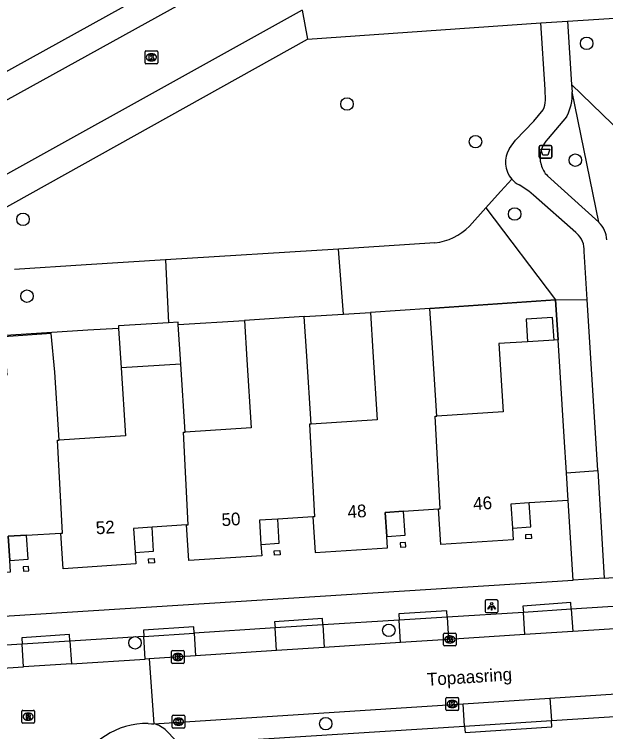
# Model space of a CAD drawing. Extents: x 159628 to 160723, y 388176 to 389416.
# Drawn here: x 160258.4 to 160304.8, y 388408.6 to 388464.9 of the extents above; entities that cross this region are included whole.
import ezdxf

# ---------------------------------------------------------------- set-up
doc = ezdxf.new("R2010")
doc.units = 0
for name, color, linetype in [('IMGEO_Afvalbak', 7, 'Continuous'), ('IMGEO_Boom', 7, 'Continuous'), ('IMGEO_Groenvoorziening', 7, 'Continuous'), ('IMGEO_Hek', 7, 'Continuous'), ('IMGEO_Kolk', 7, 'Continuous'), ('IMGEO_Lichtpunt', 7, 'Continuous'), ('IMGEO_Openbare_ruimte_label', 7, 'Continuous'), ('IMGEO_Pand', 7, 'Continuous'), ('IMGEO_Pand_nummerreeks', 7, 'Continuous'), ('IMGEO_Pand_overbouw', 7, 'Continuous'), ('IMGEO_Parkeervlak_open', 7, 'Continuous'), ('IMGEO_Rijbaan_lokaal_open', 7, 'Continuous'), ('IMGEO_Rioolput', 7, 'Continuous'), ('IMGEO_Voetpad_open', 7, 'Continuous')]:
    doc.layers.add(name, color=color, linetype=linetype)

msp = doc.modelspace()

# ---------------------------------------------------------------- linework, layer by layer
at = {"layer": 'IMGEO_Afvalbak'}
for p, q in [((160299.59, 388453.73), (160299.59, 388454.53)), ((160299.59, 388454.53), (160299.59, 388453.73)), ((160299.69, 388454.63), (160300.48, 388454.63)), ((160300.48, 388454.63), (160299.69, 388454.63)), ((160300.58, 388454.53), (160300.58, 388453.73)), ((160300.58, 388453.73), (160300.58, 388454.53)), ((160300.48, 388453.63), (160299.69, 388453.63)), ((160299.69, 388453.63), (160300.48, 388453.63))]:
    msp.add_line(p, q, dxfattribs=at)
msp.add_lwpolyline([(160299.733, 388454.344), (160300.437, 388454.344), (160300.288, 388453.874), (160299.882, 388453.874), (160299.733, 388454.344)], dxfattribs=at)
for centre, start, end in [((160299.69, 388454.53), 90, 180), ((160299.69, 388454.53), 90, 180), ((160300.48, 388454.53), 0, 90), ((160300.48, 388454.53), 360, 90), ((160299.69, 388453.73), 180, 270), ((160299.69, 388453.73), 180, 270), ((160300.48, 388453.73), 270, 0), ((160300.48, 388453.73), 270, 0)]:
    msp.add_arc(centre, 0.1, start, end, dxfattribs=at)
at = {"layer": 'IMGEO_Boom'}
for centre in [(160303.324, 388462.643), (160284.514, 388457.882), (160294.594, 388454.927), (160302.434, 388453.472), (160297.675, 388449.25), (160259.077, 388448.835), (160259.388, 388442.804), (160287.793, 388416.576), (160267.87, 388415.589), (160282.842, 388409.245)]:
    msp.add_circle(centre, 0.489, dxfattribs=at)
at = {"layer": 'IMGEO_Groenvoorziening'}
for points in [[(160306.95, 388454.761), (160302.137, 388459.424)], [(160304.289, 388448.608), (160302.176, 388458.835)], [(160297.447, 388451.979), (160296.589, 388451.033), (160296.331, 388450.766), (160295.419, 388449.747)], [(160295.419, 388449.747), (160294.122, 388448.297)], [(160295.419, 388449.747), (160300.887, 388442.514)], [(160291.412, 388446.983), (160283.835, 388446.504)], [(160283.835, 388446.504), (160270.271, 388445.647)], [(160284.244, 388441.393), (160283.835, 388446.504)], [(160270.271, 388445.647), (160264.046, 388445.253), (160258.395, 388444.896)], [(160270.271, 388445.647), (160270.493, 388440.714)], [(160300.887, 388442.514), (160291.019, 388441.823)], [(160300.887, 388442.514), (160303.367, 388442.535)], [(160301.09, 388439.38), (160300.887, 388442.514)], [(160284.244, 388441.393), (160286.353, 388441.527)], [(160281.157, 388441.196), (160284.244, 388441.393)], [(160271.264, 388440.569), (160276.461, 388440.897)], [(160266.578, 388440.273), (160264.174, 388440.121), (160243.561, 388438.793), (160241.66, 388438.67)], [(160301.729, 388428.944), (160304.193, 388429.106)], [(160302.262, 388420.517), (160301.862, 388426.76)]]:
    msp.add_lwpolyline(points, dxfattribs=at)
msp.add_arc((160290.843, 388451.608), 4.66, 277.0144, 314.7204, dxfattribs=at)
at = {"layer": 'IMGEO_Hek'}
msp.add_lwpolyline([(160291.019, 388441.823), (160300.887, 388442.514), (160301.09, 388439.38)], dxfattribs=at)
at = {"layer": 'IMGEO_Kolk'}
for p, q in [((160268.653, 388461.121), (160268.653, 388461.973)), ((160268.728, 388462.047), (160269.58, 388462.047)), ((160269.141, 388461.827), (160269.166, 388461.827)), ((160269.654, 388461.973), (160269.654, 388461.121)), ((160269.164, 388461.267), (160269.139, 388461.267)), ((160269.58, 388461.047), (160268.728, 388461.047)), ((160292.087, 388415.432), (160292.087, 388416.284)), ((160292.162, 388416.358), (160293.014, 388416.358)), ((160293.088, 388416.284), (160293.088, 388415.432)), ((160292.575, 388416.138), (160292.6, 388416.138)), ((160293.014, 388415.358), (160292.162, 388415.358)), ((160292.598, 388415.578), (160292.573, 388415.578)), ((160270.728, 388414.055), (160270.728, 388414.907)), ((160270.803, 388414.981), (160271.655, 388414.981)), ((160271.216, 388414.761), (160271.241, 388414.761)), ((160271.729, 388414.907), (160271.729, 388414.055)), ((160271.655, 388413.981), (160270.803, 388413.981)), ((160271.239, 388414.201), (160271.214, 388414.201)), ((160292.272, 388410.366), (160292.272, 388411.218)), ((160292.347, 388411.292), (160293.199, 388411.292)), ((160293.273, 388411.218), (160293.273, 388410.366)), ((160292.76, 388411.072), (160292.785, 388411.072)), ((160293.199, 388410.292), (160292.347, 388410.292)), ((160292.783, 388410.512), (160292.758, 388410.512)), ((160270.784, 388408.98), (160270.784, 388409.832)), ((160270.859, 388409.906), (160271.711, 388409.906)), ((160271.272, 388409.686), (160271.297, 388409.686)), ((160271.785, 388409.832), (160271.785, 388408.98)), ((160271.711, 388408.906), (160270.859, 388408.906)), ((160271.295, 388409.126), (160271.27, 388409.126))]:
    msp.add_line(p, q, dxfattribs=at)
for points in [[(160268.653, 388461.121), (160268.653, 388461.973)], [(160268.728, 388462.047), (160269.58, 388462.047)], [(160269.654, 388461.973), (160269.654, 388461.121)], [(160268.974, 388461.747), (160269.097, 388461.747), (160269.097, 388461.596), (160269.227, 388461.747), (160269.391, 388461.747), (160269.245, 388461.596), (160269.398, 388461.347), (160269.246, 388461.347), (160269.161, 388461.511), (160269.097, 388461.444), (160269.097, 388461.347), (160268.974, 388461.347), (160268.974, 388461.747)], [(160269.58, 388461.047), (160268.728, 388461.047)], [(160292.087, 388415.432), (160292.087, 388416.284)], [(160292.162, 388416.358), (160293.014, 388416.358)], [(160293.088, 388416.284), (160293.088, 388415.432)], [(160292.408, 388416.058), (160292.531, 388416.058), (160292.531, 388415.907), (160292.661, 388416.058), (160292.825, 388416.058), (160292.679, 388415.907), (160292.832, 388415.658), (160292.68, 388415.658), (160292.595, 388415.822), (160292.531, 388415.755), (160292.531, 388415.658), (160292.408, 388415.658), (160292.408, 388416.058)], [(160293.014, 388415.358), (160292.162, 388415.358)], [(160270.728, 388414.055), (160270.728, 388414.907)], [(160270.803, 388414.981), (160271.655, 388414.981)], [(160271.049, 388414.681), (160271.172, 388414.681), (160271.172, 388414.53), (160271.302, 388414.681), (160271.466, 388414.681), (160271.32, 388414.53), (160271.473, 388414.281), (160271.321, 388414.281), (160271.236, 388414.445), (160271.172, 388414.378), (160271.172, 388414.281), (160271.049, 388414.281), (160271.049, 388414.681)], [(160271.729, 388414.907), (160271.729, 388414.055)], [(160271.655, 388413.981), (160270.803, 388413.981)], [(160292.272, 388410.366), (160292.272, 388411.218)], [(160292.347, 388411.292), (160293.199, 388411.292)], [(160293.273, 388411.218), (160293.273, 388410.366)], [(160292.593, 388410.992), (160292.716, 388410.992), (160292.716, 388410.841), (160292.846, 388410.992), (160293.01, 388410.992), (160292.864, 388410.841), (160293.017, 388410.592), (160292.865, 388410.592), (160292.78, 388410.756), (160292.716, 388410.689), (160292.716, 388410.592), (160292.593, 388410.592), (160292.593, 388410.992)], [(160293.199, 388410.292), (160292.347, 388410.292)], [(160270.784, 388408.98), (160270.784, 388409.832)], [(160270.859, 388409.906), (160271.711, 388409.906)], [(160271.105, 388409.606), (160271.228, 388409.606), (160271.228, 388409.455), (160271.358, 388409.606), (160271.522, 388409.606), (160271.376, 388409.455), (160271.529, 388409.206), (160271.377, 388409.206), (160271.292, 388409.37), (160271.228, 388409.303), (160271.228, 388409.206), (160271.105, 388409.206), (160271.105, 388409.606)], [(160271.785, 388409.832), (160271.785, 388408.98)], [(160271.711, 388408.906), (160270.859, 388408.906)]]:
    msp.add_lwpolyline(points, dxfattribs=at)
for centre, start, end in [((160268.73, 388461.971), 91.552, 178.448), ((160268.73, 388461.971), 91.552, 178.448), ((160269.578, 388461.971), 1.552, 88.448), ((160269.578, 388461.971), 1.552, 88.448), ((160268.73, 388461.123), 181.552, 268.448), ((160268.73, 388461.123), 181.552, 268.448), ((160269.578, 388461.123), 271.552, 358.448), ((160269.578, 388461.123), 271.552, 358.448), ((160292.164, 388416.282), 91.552, 178.448), ((160292.164, 388416.282), 91.552, 178.448), ((160293.012, 388416.282), 1.552, 88.448), ((160293.012, 388416.282), 1.552, 88.448), ((160292.164, 388415.434), 181.552, 268.448), ((160292.164, 388415.434), 181.552, 268.448), ((160293.012, 388415.434), 271.552, 358.448), ((160293.012, 388415.434), 271.552, 358.448), ((160270.805, 388414.905), 91.552, 178.448), ((160270.805, 388414.905), 91.552, 178.448), ((160271.653, 388414.905), 1.552, 88.448), ((160271.653, 388414.905), 1.552, 88.448), ((160270.805, 388414.057), 181.552, 268.448), ((160270.805, 388414.057), 181.552, 268.448), ((160271.653, 388414.057), 271.552, 358.448), ((160271.653, 388414.057), 271.552, 358.448), ((160292.349, 388411.216), 91.552, 178.448), ((160292.349, 388411.216), 91.552, 178.448), ((160293.197, 388411.216), 1.552, 88.448), ((160293.197, 388411.216), 1.552, 88.448), ((160292.349, 388410.368), 181.552, 268.448), ((160292.349, 388410.368), 181.552, 268.448), ((160293.197, 388410.368), 271.552, 358.448), ((160293.197, 388410.368), 271.552, 358.448), ((160270.861, 388409.83), 91.552, 178.448), ((160270.861, 388409.83), 91.552, 178.448), ((160271.709, 388409.83), 1.552, 88.448), ((160271.709, 388409.83), 1.552, 88.448), ((160270.861, 388408.982), 181.552, 268.448), ((160270.861, 388408.982), 181.552, 268.448), ((160271.709, 388408.982), 271.552, 358.448), ((160271.709, 388408.982), 271.552, 358.448)]:
    msp.add_arc(centre, 0.0765, start, end, dxfattribs=at)
for centre, major_axis, ratio, start_param, end_param in [((160269.14, 388461.547), (-0.387, 0.002), 0.722429, 4.712389, 7.853982), ((160269.165, 388461.547), (-0.39, 0.002), 0.717154, 1.570796, 4.712389), ((160292.574, 388415.858), (-0.387, 0.002), 0.722429, 4.712389, 7.853982), ((160292.599, 388415.858), (-0.39, 0.002), 0.717154, 1.570796, 4.712389), ((160271.215, 388414.481), (-0.387, 0.002), 0.722429, 4.712389, 7.853982), ((160271.24, 388414.481), (-0.39, 0.002), 0.717154, 1.570796, 4.712389), ((160292.759, 388410.792), (-0.387, 0.002), 0.722429, 4.712389, 7.853982), ((160292.784, 388410.792), (-0.39, 0.002), 0.717154, 1.570796, 4.712389), ((160271.271, 388409.406), (-0.387, 0.002), 0.722429, 4.712389, 7.853982), ((160271.296, 388409.406), (-0.39, 0.002), 0.717154, 1.570796, 4.712389)]:
    msp.add_ellipse(centre, major_axis=major_axis, ratio=ratio, start_param=start_param, end_param=end_param, dxfattribs=at)
at = {"layer": 'IMGEO_Lichtpunt'}
for p, q in [((160295.368, 388418.866), (160295.368, 388418.059)), ((160295.368, 388418.866), (160295.368, 388418.059)), ((160296.27, 388418.961), (160295.462, 388418.961)), ((160296.27, 388418.961), (160295.462, 388418.961)), ((160296.364, 388418.059), (160296.364, 388418.866)), ((160296.364, 388418.059), (160296.364, 388418.866)), ((160295.462, 388417.965), (160296.27, 388417.965)), ((160295.462, 388417.965), (160296.27, 388417.965))]:
    msp.add_line(p, q, dxfattribs=at)
for points in [[(160295.742, 388418.53), (160295.781, 388418.502), (160295.593, 388418.24), (160295.555, 388418.267), (160295.742, 388418.53)], [(160295.844, 388418.482), (160295.891, 388418.482), (160295.891, 388418.16), (160295.844, 388418.16), (160295.844, 388418.482)], [(160295.954, 388418.502), (160295.992, 388418.529), (160296.179, 388418.267), (160296.14, 388418.239), (160295.954, 388418.502)]]:
    msp.add_lwpolyline(points, dxfattribs=at)
msp.add_circle((160295.867, 388418.664), 0.0994, dxfattribs=at)
for centre, start, end in [((160295.462, 388418.866), 90, 180), ((160295.462, 388418.866), 90, 180), ((160296.27, 388418.866), 0, 90), ((160296.27, 388418.866), 0, 90), ((160295.462, 388418.059), 180, 270), ((160295.462, 388418.059), 180, 270), ((160296.27, 388418.059), 270, 0), ((160296.27, 388418.059), 270, 360)]:
    msp.add_arc(centre, 0.0946, start, end, dxfattribs=at)
at = {"layer": 'IMGEO_Pand'}
for points in [[(160286.353, 388441.527), (160286.55, 388438.43), (160286.89, 388433.094), (160281.694, 388432.763)], [(160291.019, 388441.823), (160286.353, 388441.527)], [(160291.569, 388433.39), (160291.22, 388438.74), (160291.019, 388441.823)], [(160281.157, 388441.196), (160276.461, 388440.897)], [(160281.694, 388432.763), (160281.354, 388438.099), (160281.157, 388441.196)], [(160300.763, 388439.359), (160300.655, 388441.126), (160298.57, 388440.991), (160298.684, 388439.225)], [(160270.493, 388440.714), (160266.566, 388440.464), (160266.578, 388440.273)], [(160271.264, 388440.569), (160271.252, 388440.762), (160270.493, 388440.714)], [(160271.462, 388437.469), (160271.264, 388440.569)], [(160276.461, 388440.897), (160276.658, 388437.8), (160276.998, 388432.464), (160271.802, 388432.134)], [(160261.92, 388431.504), (160261.58, 388436.84), (160261.291, 388439.87), (160257.582, 388439.602), (160257.798, 388436.613), (160256.91, 388436.56), (160257.28, 388431.22), (160252.08, 388430.86)], [(160266.578, 388440.273), (160266.776, 388437.171)], [(160300.763, 388439.359), (160298.684, 388439.225)], [(160301.09, 388439.38), (160300.763, 388439.359)], [(160301.729, 388428.944), (160301.557, 388431.751), (160301.09, 388439.38)], [(160298.684, 388439.225), (160296.43, 388439.08), (160296.779, 388433.73), (160291.569, 388433.39)], [(160266.776, 388437.171), (160267.116, 388431.835), (160261.92, 388431.504)], [(160271.462, 388437.469), (160266.776, 388437.171)], [(160271.802, 388432.134), (160271.462, 388437.469)], [(160291.703, 388426.101), (160291.833, 388426.109), (160291.439, 388433.382), (160291.569, 388433.39)], [(160281.694, 388432.763), (160281.564, 388432.755), (160281.954, 388425.483), (160281.824, 388425.475)], [(160271.919, 388424.844), (160272.049, 388424.852), (160271.672, 388432.126), (160271.802, 388432.134)], [(160262.057, 388424.204), (160262.187, 388424.212), (160261.79, 388431.496), (160261.92, 388431.504)], [(160301.862, 388426.76), (160301.729, 388428.944)], [(160301.862, 388426.76), (160298.819, 388426.573), (160297.38, 388426.476), (160297.502, 388424.597), (160297.561, 388423.686), (160291.88, 388423.31), (160291.703, 388426.101)], [(160281.824, 388425.475), (160282.001, 388422.684), (160287.694, 388423.045), (160287.637, 388423.943), (160287.516, 388425.829), (160288.952, 388425.927), (160291.703, 388426.101)], [(160281.824, 388425.475), (160279.069, 388425.304), (160277.633, 388425.208), (160277.754, 388423.314), (160277.812, 388422.417), (160272.1, 388422.05), (160271.919, 388424.844)], [(160271.919, 388424.844), (160269.207, 388424.674), (160267.753, 388424.578), (160267.875, 388422.683), (160267.933, 388421.785), (160262.24, 388421.41), (160262.057, 388424.204)], [(160252.186, 388423.574), (160252.37, 388420.78), (160258.091, 388421.156), (160258.033, 388422.063), (160257.911, 388423.951), (160259.346, 388424.044), (160262.057, 388424.204)], [(160298.97, 388424.113), (160298.99, 388423.78), (160298.56, 388423.752), (160298.538, 388424.085), (160298.97, 388424.113)], [(160289.108, 388423.46), (160288.678, 388423.432), (160288.699, 388423.109), (160289.129, 388423.136), (160289.108, 388423.46)], [(160279.229, 388422.832), (160279.25, 388422.51), (160278.819, 388422.482), (160278.797, 388422.804), (160279.229, 388422.832)], [(160269.369, 388422.201), (160269.39, 388421.88), (160268.959, 388421.852), (160268.937, 388422.173), (160269.369, 388422.201)], [(160259.508, 388421.581), (160259.079, 388421.553), (160259.101, 388421.222), (160259.53, 388421.25), (160259.508, 388421.581)]]:
    msp.add_lwpolyline(points, dxfattribs=at)
at = {"layer": 'IMGEO_Pand_overbouw'}
for points in [[(160298.819, 388426.573), (160297.38, 388426.476), (160297.502, 388424.597), (160298.934, 388424.69)], [(160288.952, 388425.927), (160287.516, 388425.829), (160287.637, 388423.943), (160289.072, 388424.037)], [(160279.069, 388425.304), (160277.633, 388425.208), (160277.754, 388423.314), (160279.192, 388423.408)], [(160269.207, 388424.674), (160267.753, 388424.578), (160267.875, 388422.683), (160269.331, 388422.778)], [(160259.346, 388424.044), (160257.911, 388423.951), (160258.033, 388422.063), (160259.47, 388422.157)]]:
    msp.add_lwpolyline(points, close=True, dxfattribs=at)
at = {"layer": 'IMGEO_Parkeervlak_open'}
for points in [[(160298.471, 388416.239), (160298.359, 388417.984)], [(160302.119, 388418.226), (160302.231, 388416.481)], [(160288.721, 388415.612), (160288.607, 388417.377)], [(160292.371, 388417.611), (160292.484, 388415.854)], [(160278.975, 388414.984), (160278.861, 388416.762)], [(160282.615, 388417.004), (160282.729, 388415.226)], [(160272.512, 388416.354), (160272.626, 388414.576)], [(160262.754, 388415.73), (160262.869, 388413.948)], [(160268.676, 388414.321), (160268.565, 388416.1)], [(160259.126, 388413.707), (160259.011, 388415.491)], [(160300.438, 388411.258), (160300.553, 388409.489)], [(160293.745, 388409.062), (160293.631, 388410.814)]]:
    msp.add_lwpolyline(points, dxfattribs=at)
at = {"layer": 'IMGEO_Rijbaan_lokaal_open'}
for points in [[(160302.93, 388471.729), (160279.625, 388470.268), (160246.88, 388452.157)], [(160280.981, 388465.243), (160249.362, 388447.687)], [(160317.448, 388417.46), (160302.231, 388416.481)], [(160298.471, 388416.239), (160292.484, 388415.854)], [(160302.231, 388416.481), (160298.471, 388416.239)], [(160288.721, 388415.612), (160282.729, 388415.226)], [(160292.484, 388415.854), (160288.721, 388415.612)], [(160282.729, 388415.226), (160278.975, 388414.984)], [(160272.626, 388414.576), (160268.981, 388414.341)], [(160278.975, 388414.984), (160272.626, 388414.576)], [(160262.869, 388413.948), (160259.126, 388413.707)], [(160262.869, 388413.948), (160268.676, 388414.321)], [(160268.981, 388414.341), (160268.676, 388414.321)], [(160268.981, 388414.341), (160269.34, 388409.231)], [(160252.536, 388413.289), (160259.126, 388413.707)], [(160300.438, 388411.258), (160312.452, 388412.041)], [(160293.631, 388410.814), (160300.438, 388411.258)], [(160269.34, 388409.231), (160293.631, 388410.814)], [(160268.903, 388409.261), (160269.168, 388409.243), (160269.34, 388409.231)]]:
    msp.add_lwpolyline(points, dxfattribs=at)
msp.add_arc((160268.827, 388403.177), 6.084, 89.281, 156.1022, dxfattribs=at)
at = {"layer": 'IMGEO_Rioolput'}
for p, q in [((160258.977, 388409.367), (160258.977, 388410.219)), ((160259.052, 388410.293), (160259.904, 388410.293)), ((160259.465, 388410.073), (160259.49, 388410.073)), ((160259.978, 388410.219), (160259.978, 388409.367)), ((160259.488, 388409.513), (160259.463, 388409.513)), ((160259.904, 388409.293), (160259.052, 388409.293))]:
    msp.add_line(p, q, dxfattribs=at)
for points in [[(160258.977, 388409.367), (160258.977, 388410.219)], [(160259.052, 388410.293), (160259.904, 388410.293)], [(160259.566, 388409.991), (160259.314, 388409.993), (160259.314, 388409.593)], [(160259.978, 388410.219), (160259.978, 388409.367)], [(160259.314, 388409.593), (160259.438, 388409.593), (160259.438, 388409.755), (160259.449, 388409.755)], [(160259.492, 388409.912), (160259.438, 388409.912), (160259.438, 388409.831)], [(160259.438, 388409.831), (160259.49, 388409.831)], [(160259.496, 388409.726), (160259.567, 388409.593), (160259.707, 388409.593), (160259.642, 388409.719)], [(160259.904, 388409.293), (160259.052, 388409.293)]]:
    msp.add_lwpolyline(points, dxfattribs=at)
for centre, radius, start, end in [((160259.054, 388410.217), 0.0765, 91.552, 178.448), ((160259.054, 388410.217), 0.0765, 91.552, 178.448), ((160259.565, 388409.881), 0.109, 350.3612, 89.416), ((160259.902, 388410.217), 0.0765, 1.552, 88.448), ((160259.902, 388410.217), 0.0765, 1.552, 88.448), ((160259.448, 388409.702), 0.0533, 26.0293, 88.6989), ((160259.474, 388410.02), 0.19, 274.7715, 282.9687), ((160259.498, 388409.816), 0.0964, 77.0061, 93.1865), ((160259.512, 388409.873), 0.0378, 276.6634, 79.6772), ((160259.563, 388409.881), 0.112, 277.5842, 350.9817), ((160259.547, 388409.666), 0.108, 29.5134, 73.7905), ((160259.054, 388409.369), 0.0765, 181.552, 268.448), ((160259.054, 388409.369), 0.0765, 181.552, 268.448), ((160259.902, 388409.369), 0.0765, 271.552, 358.448), ((160259.902, 388409.369), 0.0765, 271.552, 358.448)]:
    msp.add_arc(centre, radius, start, end, dxfattribs=at)
for centre, major_axis, ratio, start_param, end_param in [((160259.464, 388409.793), (-0.387, 0.002), 0.722429, 4.712389, 7.853982), ((160259.489, 388409.793), (-0.39, 0.002), 0.717154, 1.570796, 4.712389)]:
    msp.add_ellipse(centre, major_axis=major_axis, ratio=ratio, start_param=start_param, end_param=end_param, dxfattribs=at)
at = {"layer": 'IMGEO_Voetpad_open'}
for points in [[(160219.753, 388439.417), (160289.692, 388478.113)], [(160280.981, 388465.243), (160281.401, 388462.982)], [(160301.812, 388464.392), (160306.314, 388464.676)], [(160281.401, 388462.982), (160299.725, 388464.261)], [(160299.725, 388464.261), (160301.812, 388464.392)], [(160300.086, 388458.175), (160300.06, 388459.015), (160299.725, 388464.261)], [(160301.812, 388464.392), (160302.137, 388459.424)], [(160254.17, 388447.807), (160281.401, 388462.982)], [(160302.137, 388459.424), (160302.176, 388458.835)], [(160297.263, 388454.4), (160297.742, 388455.052), (160299.186, 388456.531), (160299.917, 388457.428)], [(160301.751, 388456.884), (160300.302, 388455.167), (160300.301, 388455.166)], [(160300.244, 388452.247), (160304.289, 388448.608)], [(160302.536, 388447.743), (160302.468, 388447.806), (160299.149, 388450.738), (160298.794, 388451.038), (160298.027, 388451.528)], [(160304.289, 388448.608), (160304.292, 388448.591)], [(160303.367, 388442.535), (160303.135, 388446.308)], [(160304.193, 388429.106), (160303.367, 388442.535)], [(160304.193, 388429.106), (160304.711, 388420.673)], [(160304.711, 388420.673), (160302.262, 388420.517)], [(160304.711, 388420.673), (160306.551, 388420.791)], [(160222.442, 388415.483), (160257.994, 388417.701), (160302.262, 388420.517)], [(160317.335, 388419.205), (160302.119, 388418.226)], [(160302.119, 388418.226), (160302.084, 388418.745), (160298.325, 388418.482), (160298.359, 388417.984)], [(160292.371, 388417.611), (160292.341, 388418.104), (160288.577, 388417.876), (160288.607, 388417.377)], [(160298.359, 388417.984), (160292.371, 388417.611)], [(160302.119, 388418.226), (160298.359, 388417.984)], [(160282.615, 388417.004), (160282.582, 388417.502), (160278.829, 388417.25), (160278.861, 388416.762)], [(160288.607, 388417.377), (160282.615, 388417.004)], [(160292.371, 388417.611), (160288.607, 388417.377)], [(160272.512, 388416.354), (160272.48, 388416.851), (160268.534, 388416.598), (160268.565, 388416.1)], [(160278.861, 388416.762), (160272.512, 388416.354)], [(160282.615, 388417.004), (160278.861, 388416.762)], [(160262.754, 388415.73), (160262.722, 388416.233), (160258.979, 388415.989), (160259.011, 388415.491)], [(160268.565, 388416.1), (160272.512, 388416.354)], [(160262.754, 388415.73), (160259.011, 388415.491)], [(160268.565, 388416.1), (160262.754, 388415.73)], [(160259.011, 388415.491), (160252.78, 388415.103)], [(160300.553, 388409.489), (160312.554, 388410.243)], [(160293.745, 388409.062), (160300.553, 388409.489)], [(160293.745, 388409.062), (160293.776, 388408.563), (160300.584, 388408.992), (160300.553, 388409.489)], [(160271.733, 388407.659), (160293.745, 388409.062)], [(160270.33, 388408.676), (160271.028, 388407.965)]]:
    msp.add_lwpolyline(points, dxfattribs=at)
for centre, radius, start, end in [((160298.647, 388458.582), 3.538, 331.3216, 4.1001), ((160298.242, 388458.2), 1.844, 335.2691, 359.2351), ((160301.719, 388453.68), 2.053, 133.6589, 195.7217), ((160298.949, 388453.311), 2.007, 147.1287, 221.5637), ((160301.717, 388453.672), 2.049, 195.5146, 224.0595), ((160298.952, 388453.316), 2.013, 221.6147, 242.649), ((160302.68, 388447.024), 2.248, 5.1285, 44.1821), ((160301.352, 388446.406), 1.785, 356.8398, 48.4736), ((160268.995, 388407.456), 1.808, 42.4349, 79.0146)]:
    msp.add_arc(centre, radius, start, end, dxfattribs=at)

# ---------------------------------------------------------------- texts
at = {"layer": 'IMGEO_Openbare_ruimte_label'}
msp.add_text('Topaasring', height=1, rotation=3.6693, dxfattribs=at).set_placement((160290.816, 388412.216))
at = {"layer": 'IMGEO_Pand_nummerreeks'}
for s, rotation, p in [('46', 3.7815, (160294.445, 388426.005)), ('48', 3.6268, (160284.583, 388425.373)), ('50', 3.6784, (160274.692, 388424.742)), ('52', 3.7586, (160264.822, 388424.105))]:
    msp.add_text(s, height=1, rotation=rotation, dxfattribs=at).set_placement(p)

doc.saveas('drawing.dxf')
